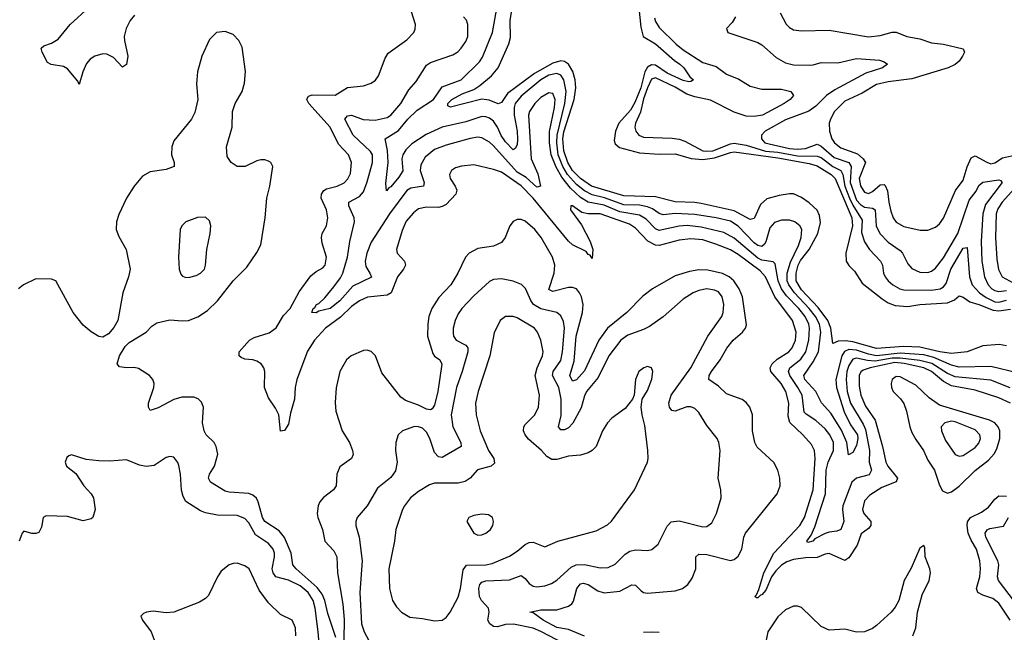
# Model space of a CAD drawing. Header units: inches. Extents: x 1954678 to 2060271, y 904822 to 1016299.
# Tile 269 of 403: x 2002308 to 2007298, y 985768 to 988875. Entities that reach past the tile are written whole.
import ezdxf

# ---------------------------------------------------------------- set-up
doc = ezdxf.new("R2010")
doc.units = ezdxf.units.IN
doc.header["$MEASUREMENT"] = 0
doc.layers.add('C0908', color=7, linetype='Continuous')

msp = doc.modelspace()

# ---------------------------------------------------------------- linework, layer by layer
at = {"layer": 'C0908', "color": 5}
for points, elevation in [([(2007310, 987220.4), (2007272.3, 987227.7), (2007190, 987221.6), (2007110.6, 987190), (2007030, 987182.1), (2006971.2, 987190), (2006870, 987213.5), (2006790, 987217.1), (2006650, 987206.7), (2006530, 987240.5), (2006493.7, 987246.3), (2006456.2, 987243.8), (2006430, 987233.2), (2006419.8, 987310), (2006403.8, 987350), (2006355.7, 987415.7), (2006270, 987505.1), (2006243.9, 987550), (2006243.3, 987590), (2006253.8, 987630), (2006265.9, 987654.1), (2006308.6, 987710), (2006353.6, 987790), (2006366.1, 987846.1), (2006362.2, 987882.2), (2006350, 987908.2), (2006310, 987946.3), (2006270, 987973.7), (2006230, 987991.1), (2006210, 987992.5), (2006156.6, 987983.4), (2006094.4, 987965.6), (2006062.4, 987937.6), (2006030, 987867.4), (2006010, 987862.2), (2005930, 987905.4), (2005762.6, 987942.6), (2005730, 987947.9), (2005630, 987951), (2005530, 987976.3), (2005370, 987982.1), (2005205.4, 988030), (2005150, 988069.5), (2005110.7, 988110), (2005086.6, 988150), (2005065.6, 988210), (2005060.4, 988270), (2005065.5, 988305.5), (2005117.6, 988470), (2005126.3, 988530), (2005123.2, 988570), (2005112.3, 988612.3), (2005090, 988649.9), (2005070, 988662.8), (2005050, 988665.7), (2005010, 988654.8), (2004917.2, 988602.8), (2004779.9, 988500.1), (2004750, 988455.3), (2004732.6, 988447.4), (2004687.5, 988467.5), (2004650, 988471.4), (2004491.5, 988431.5), (2004478, 988438), (2004477.3, 988450), (2004497.6, 988470), (2004550, 988498.7), (2004610, 988520.3), (2004639.6, 988540.4), (2004698.8, 988590), (2004733, 988630), (2004787.1, 988752.9), (2004795.6, 988784.4), (2004793.8, 988870), (2004812.4, 988990)], 420), ([(2005438.2, 989018.2), (2005456.7, 988836.7), (2005468, 988790), (2005530, 988751.8), (2005627.2, 988667.2), (2005653.3, 988650), (2005673.6, 988630), (2005705.3, 988585.3), (2005723.1, 988570), (2005710, 988560.8), (2005700, 988560), (2005670, 988565.9), (2005590, 988604.1), (2005530, 988643.7), (2005510, 988645.3), (2005490, 988634.7), (2005476.8, 988610), (2005456.4, 988530), (2005425.6, 988454.4), (2005404.2, 988415.8), (2005345.1, 988350), (2005327.8, 988310), (2005321.6, 988261.6), (2005325.8, 988245.8), (2005347.4, 988227.4), (2005450, 988200.2), (2005550, 988193.5), (2005630, 988194.8), (2005710.7, 988170.7), (2005770, 988165.2), (2005830, 988173.5), (2005910, 988202.1), (2005930, 988205.3), (2006150, 988173.7), (2006310, 988145), (2006350, 988133), (2006421.1, 988090), (2006440.5, 988070), (2006526.1, 987870), (2006529.8, 987830), (2006494.6, 987690), (2006497.4, 987650), (2006510, 987629), (2006539.4, 987599.4), (2006578.3, 987538.3), (2006679.1, 987459.1), (2006710, 987439.4), (2006745.7, 987425.7), (2006810, 987420.8), (2006870, 987430.9), (2007010, 987439.6), (2007045.7, 987454.3), (2007070, 987474.9), (2007090, 987467.3), (2007123.2, 987443.2), (2007170, 987430.7), (2007241.5, 987401.5), (2007270, 987398.7), (2007330, 987407.2)], 420), ([(2002890, 988897.4), (2002868.5, 988870), (2002847.8, 988830), (2002838.6, 988790), (2002838.9, 988770), (2002856.8, 988690), (2002850, 988647.3), (2002830, 988633.3), (2002783.8, 988683.8), (2002750, 988700.2), (2002730, 988701.2), (2002689.7, 988690.3), (2002664.8, 988675.2), (2002646.8, 988653.2), (2002628.4, 988610), (2002610, 988546.6), (2002602.3, 988562.3), (2002550, 988626.2), (2002530, 988636.8), (2002468, 988648), (2002450, 988657), (2002422.4, 988710), (2002417, 988730), (2002430, 988741.6), (2002470, 988755.5), (2002503.7, 988776.3), (2002563.5, 988850), (2002660.9, 988939.1)], 480), ([(2007370, 987082.9), (2007230, 987115.7), (2007070, 987112.6), (2007030, 987123.2), (2006941, 987161), (2006890, 987174.4), (2006770, 987183.1), (2006650, 987170.8), (2006610, 987178.5), (2006550, 987199.3), (2006510, 987202.5), (2006488.2, 987191.8), (2006474.2, 987170), (2006444.6, 987050), (2006448.7, 987008.7), (2006486.3, 986886.3), (2006519.5, 986819.5), (2006554.7, 986770), (2006556.6, 986750), (2006550, 986715.8), (2006530, 986679.8), (2006508.8, 986668.8), (2006499.7, 986730), (2006472.8, 986792.8), (2006418.7, 986878.7), (2006372.1, 986932.1), (2006342.7, 986990), (2006287.1, 987050), (2006282.4, 987070), (2006330, 987138.8), (2006356.4, 987190), (2006368.9, 987290), (2006361.8, 987330), (2006341.2, 987370), (2006310, 987410), (2006234.4, 987490), (2006206.3, 987530), (2006198.2, 987550), (2006198.1, 987590), (2006214.6, 987645.4), (2006256, 987730), (2006268.8, 987770), (2006272.6, 987810), (2006261.8, 987830), (2006236.9, 987850), (2006210, 987858.8), (2006170, 987858.4), (2006133.7, 987846.3), (2006110, 987818.5), (2006090, 987748.5), (2006083.7, 987736.3), (2006070, 987724.9), (2006050, 987728.9), (2006030, 987743), (2005950, 987828.3), (2005910, 987852.4), (2005838.3, 987870), (2005730, 987887.7), (2005630, 987892), (2005570, 987884.6), (2005550, 987892.1), (2005516.2, 987916.2), (2005490, 987926.5), (2005450, 987933.6), (2005370, 987936.2), (2005272, 987972), (2005210, 987986), (2005170, 988006.3), (2005130, 988039.8), (2005085, 988090), (2005060.5, 988130), (2005037.3, 988190), (2005030, 988250), (2005031.6, 988290), (2005071, 988450), (2005077.2, 988510), (2005065.3, 988570), (2005050, 988594), (2005030, 988602.6), (2004990, 988593.3), (2004948.8, 988570), (2004850, 988487.2), (2004819.9, 988450), (2004814.2, 988430), (2004813.7, 988390), (2004828.9, 988310), (2004831.7, 988268.3), (2004830, 988239.5), (2004819.1, 988220.9), (2004810, 988215.2), (2004770, 988256), (2004747.7, 988287.7), (2004730, 988330.5), (2004710, 988360.1), (2004690, 988375.1), (2004670, 988382.2), (2004650, 988383.4), (2004570, 988356.7), (2004450, 988329.5), (2004367.6, 988292.4), (2004295.3, 988244.7), (2004264.6, 988215.4), (2004250.1, 988190), (2004245.8, 988170), (2004250, 988108.4), (2004230, 988075.9), (2004190, 988027.3), (2004178.3, 988021.7), (2004167.3, 988007.3), (2004163.6, 988043.6), (2004176.2, 988150), (2004171.6, 988211.6), (2004159.8, 988270), (2004227.4, 988312.6), (2004275.8, 988370), (2004323.4, 988416.6), (2004404.7, 988470), (2004450, 988535.1), (2004545.8, 988570), (2004639.3, 988660.7), (2004654.5, 988685.5), (2004705.3, 988810), (2004733.3, 988970)], 440), ([(2007329.7, 986929.7), (2007270, 986957.8), (2007150, 986996.7), (2007030, 987018.2), (2006990, 987039.5), (2006930, 987091.4), (2006890, 987110), (2006791.7, 987131.7), (2006744.2, 987135.8), (2006618, 987110), (2006583.2, 987096.8), (2006571.5, 987088.5), (2006563.2, 987070), (2006563.5, 987016.5), (2006571.6, 986970), (2006595.2, 986915.2), (2006643.3, 986843.3), (2006681.3, 986710), (2006697.6, 986630), (2006707.9, 986610), (2006757.9, 986550), (2006750, 986531.2), (2006678.4, 986501.6), (2006616.5, 986463.5), (2006590, 986435.4), (2006579.1, 986390), (2006586.7, 986370), (2006621.3, 986330), (2006621.7, 986310), (2006610, 986294.2), (2006573.3, 986266.7), (2006552.3, 986210), (2006510, 986146), (2006490, 986132.7), (2006410, 986166.8), (2006390, 986164.1), (2006350, 986147.8), (2006290, 986146.4), (2006230, 986136.3), (2006195.4, 986124.6), (2006170, 986108.1), (2006140.8, 986079.2), (2006118.9, 986050), (2006090, 985981.1), (2006070, 985958.2), (2006063.2, 985956.8), (2006050, 985942.7), (2006042, 985942), (2006034.5, 985950), (2006042.9, 985957.1), (2006054.6, 985985.5), (2006080.3, 986070), (2006130, 986169.6), (2006261.6, 986310), (2006285.4, 986350), (2006329.2, 986490), (2006339.5, 986650), (2006336.2, 986690), (2006320.7, 986720.7), (2006277.9, 986770), (2006211.6, 986831.6), (2006203.7, 986863.7), (2006206.8, 986930), (2006191.1, 986990), (2006167.6, 987030), (2006115, 987090), (2006111.9, 987110), (2006122.1, 987130), (2006147.1, 987152.9), (2006206.7, 987190), (2006224, 987210), (2006239.7, 987250), (2006243.7, 987290), (2006225.3, 987350), (2006134.8, 987470), (2006088.4, 987570), (2006061.4, 987601.4), (2005950, 987684.4), (2005910, 987707.2), (2005837.1, 987737.1), (2005770, 987757.7), (2005710, 987763), (2005650, 987756.2), (2005550, 987730.3), (2005530, 987731.8), (2005492, 987752), (2005430, 987817.3), (2005398.6, 987838.6), (2005250, 987890.2), (2005190, 987890.3), (2005156.5, 987896.5), (2005110, 987931.2), (2005101, 987930), (2005099.7, 987910), (2005154.8, 987834.8), (2005198.9, 987750), (2005212.7, 987710), (2005210, 987664), (2005199.8, 987679.8), (2005190, 987683.5), (2005178.6, 987698.6), (2005110, 987733.3), (2005090, 987752.1), (2004910, 987969.6), (2004850, 988032.7), (2004750, 988101.3), (2004710, 988115.8), (2004610, 988138.3), (2004547.3, 988132.7), (2004516.8, 988123.2), (2004496.5, 988110), (2004487.3, 988090), (2004490.2, 988070), (2004515.9, 988030), (2004523.5, 988010), (2004518.8, 987990), (2004470, 987937.5), (2004450, 987926.8), (2004430, 987922.5), (2004370, 987924.3), (2004330, 987915.6), (2004304.2, 987895.8), (2004267.7, 987852.3), (2004246.5, 987806.5), (2004218.2, 987710), (2004222, 987690), (2004258.2, 987650), (2004263.2, 987630), (2004253.9, 987610), (2004222.7, 987570), (2004190.3, 987489.7), (2004170, 987477.8), (2004071.8, 987468.2), (2004030, 987449), (2003990, 987419.9), (2003933.4, 987366.6), (2003857.3, 987310), (2003801.9, 987250), (2003767.1, 987192.9), (2003712.1, 987050), (2003703.6, 987010), (2003701.8, 986950), (2003680, 986880), (2003670, 986822.9), (2003650, 986792), (2003630, 986788.7), (2003622.2, 986870), (2003605, 986905), (2003570, 986956.4), (2003548.8, 987010), (2003549.9, 987089.9), (2003546.3, 987110), (2003531.9, 987130), (2003510, 987143.2), (2003490, 987150.6), (2003450, 987152.9), (2003430, 987162.3), (2003421.1, 987170), (2003421, 987190), (2003472.6, 987250), (2003497.2, 987262.8), (2003573, 987287), (2003607.9, 987312.1), (2003646.1, 987373.9), (2003679, 987410), (2003725.5, 987494.5), (2003784.5, 987575.5), (2003810, 987598.4), (2003843.8, 987616.2), (2003855.8, 987630), (2003863.8, 987670), (2003840.9, 987740.9), (2003837.6, 987770), (2003842, 987790), (2003862.6, 987830), (2003870.6, 987870), (2003863, 987910), (2003836.4, 987970), (2003838.3, 987990), (2003850, 988007.8), (2003863.7, 988016.3), (2003917.3, 988030), (2003952.3, 988047.7), (2003972.1, 988067.9), (2003984.6, 988095.4), (2003989.9, 988150), (2003974.3, 988190), (2003923.2, 988243.2), (2003881.5, 988330), (2003774, 988450), (2003763.5, 988470), (2003765.1, 988474.9), (2003772.6, 988487.4), (2003790, 988493.2), (2003907.9, 988492.1), (2003970, 988530.2), (2004050, 988539.7), (2004090, 988552.9), (2004111.4, 988568.6), (2004126.4, 988590), (2004160.7, 988679.3), (2004175.5, 988704.5), (2004270, 988772), (2004306.3, 988810), (2004313.3, 988826.7), (2004313.5, 988850), (2004294.8, 988914.8)], 480), ([(2007327.7, 987007.7), (2007230, 987047.3), (2007050, 987064.1), (2007010, 987080.5), (2006930.7, 987130.7), (2006870, 987146.4), (2006770, 987158.6), (2006730, 987158), (2006643.6, 987143.6), (2006605.7, 987145.7), (2006550, 987158.6), (2006530, 987153.3), (2006510, 987121.3), (2006499.9, 987090), (2006496.7, 987050), (2006502.8, 986990), (2006519.4, 986930), (2006583.5, 986823.5), (2006595.6, 986795.6), (2006615.5, 986690), (2006613.8, 986630), (2006625.4, 986590), (2006613.3, 986566.7), (2006550, 986548.9), (2006525.3, 986530), (2006480.5, 986410), (2006478, 986390), (2006485.6, 986330), (2006470, 986289.8), (2006450, 986280.6), (2006410, 986276), (2006390, 986268.4), (2006338.6, 986241.4), (2006328, 986230), (2006303.3, 986223.3), (2006298, 986230), (2006319.4, 986260.6), (2006337.5, 986302.5), (2006393, 986470), (2006395.7, 986590), (2006406.5, 986630), (2006431.9, 986690), (2006433.3, 986730), (2006414.3, 986770), (2006390, 986800.2), (2006342.6, 986842.6), (2006293.6, 986873.6), (2006284.1, 986884.1), (2006273.4, 986970), (2006252.6, 987010), (2006211.8, 987070), (2006205.1, 987090), (2006210.9, 987110), (2006267.3, 987152.7), (2006292.6, 987190), (2006308.3, 987250), (2006311.1, 987310), (2006306.9, 987330), (2006288.7, 987370), (2006257.2, 987410), (2006195, 987475), (2006170, 987510), (2006152.9, 987550), (2006136.7, 987636.7), (2006127.4, 987647.4), (2006070, 987655.6), (2006050, 987665.3), (2005930, 987767), (2005876.3, 987796.3), (2005762.5, 987822.5), (2005690.8, 987830.8), (2005650, 987828.2), (2005550, 987806.5), (2005530, 987813.5), (2005482.9, 987862.9), (2005450, 987883), (2005350, 987901.2), (2005270, 987934.6), (2005190, 987949.9), (2005150, 987972.9), (2005100, 988020), (2005055.7, 988075.7), (2005026.6, 988126.6), (2005002.1, 988190), (2004992.7, 988250), (2004992.8, 988307.2), (2005019.2, 988430), (2005021.7, 988470), (2005010, 988499.8), (2004990, 988504.7), (2004950, 988479.9), (2004919.5, 988450), (2004891.3, 988410), (2004886.6, 988390), (2004899.9, 988170), (2004933.9, 988093.9), (2004948, 988030), (2004930, 988025.9), (2004874.7, 988074.7), (2004830, 988101.9), (2004710, 988235.8), (2004690, 988254.5), (2004650, 988275.7), (2004630, 988278.6), (2004592, 988272), (2004470, 988239), (2004410, 988216.5), (2004362.5, 988177.6), (2004341.3, 988138.7), (2004338.4, 988110), (2004357.6, 988050), (2004355.6, 988030), (2004290, 988020.9), (2004270, 988008.6), (2004182.4, 987890), (2004090, 987746.2), (2004067, 987690), (2004058.5, 987650), (2004062.7, 987622.7), (2004083.6, 987590), (2004091.2, 987568.8), (2003996.2, 987523.8), (2003930, 987448.6), (2003882.4, 987410), (2003824.1, 987395.9), (2003810, 987388), (2003789.2, 987390), (2003796, 987410), (2003804.6, 987415.4), (2003812.7, 987430), (2003824.5, 987435.5), (2003855.5, 987464.5), (2003900.6, 987519.4), (2003934.6, 987565.4), (2003946.5, 987590), (2003969.9, 987669.9), (2003981.8, 987750), (2004004.5, 987850), (2004003.1, 987870), (2003977.2, 987930), (2003975.8, 987950), (2004030, 987978.2), (2004050, 988002.6), (2004070, 988052.9), (2004096, 988150), (2004095.9, 988190), (2004087, 988207), (2003999.1, 988290), (2003955.5, 988370), (2003970, 988386.9), (2003990, 988390.1), (2004048.6, 988368.6), (2004110, 988365), (2004170, 988378.9), (2004190, 988391.5), (2004239.2, 988450), (2004280.4, 988519.7), (2004317.8, 988562.2), (2004370, 988644.1), (2004390, 988658.1), (2004503.5, 988696.5), (2004528.4, 988711.6), (2004546.3, 988730), (2004570, 988764.9), (2004579.1, 988790), (2004580.3, 988850), (2004572.2, 988872.2), (2004558, 988890)], 460), ([(2005936, 988890), (2005919.4, 988860.6), (2005890.8, 988830), (2005898, 988810), (2006050, 988759.7), (2006070, 988748.1), (2006142.5, 988682.5), (2006190, 988656.3), (2006230, 988646.4), (2006310, 988643.8), (2006330, 988645.4), (2006370, 988657.7), (2006455.3, 988655.3), (2006550, 988677.9), (2006666, 988670), (2006690, 988662), (2006706, 988650), (2006680.4, 988630), (2006596.7, 988603.3), (2006440, 988520), (2006397.9, 988490), (2006343.3, 988436.7), (2006308.3, 988411.7), (2006190, 988366.3), (2006087.1, 988310), (2006067.7, 988290), (2006067.6, 988270), (2006085.5, 988250), (2006210, 988221.1), (2006250, 988217.6), (2006290, 988222.2), (2006350, 988242.8), (2006370, 988234.3), (2006435.4, 988175.4), (2006510.6, 988150.6), (2006522.9, 988130), (2006516.9, 988050), (2006550, 987959.9), (2006570, 987936.9), (2006590, 987924.5), (2006630, 987919.6), (2006643.5, 987910), (2006648.6, 987830), (2006668, 987790), (2006710, 987747), (2006770, 987705), (2006782.3, 987690), (2006810, 987636.1), (2006830, 987613.7), (2006870, 987594.4), (2006910, 987593.2), (2006930, 987599.8), (2006950, 987614.3), (2006990, 987666.4), (2007062.5, 987790), (2007120.9, 987959.1), (2007155, 988005), (2007170, 988033.4), (2007190, 988051.4), (2007270, 988062.7), (2007279.6, 988059.7), (2007287.9, 988050), (2007202.4, 987937.6), (2007189.2, 987890.8), (2007181.3, 987750), (2007184.1, 987650), (2007198.1, 987570), (2007216.3, 987530), (2007234.5, 987510), (2007250, 987500.8), (2007270, 987497.1), (2007310, 987501.4)], 460), ([(2006162.2, 988910), (2006192.8, 988852.8), (2006210, 988834.9), (2006230, 988823.9), (2006270, 988817.8), (2006410, 988822.2), (2006610, 988788.8), (2006670, 988794), (2006730, 988811.6), (2006750, 988811.8), (2006803.8, 988790), (2006870, 988778.3), (2006930, 988757.6), (2006990, 988750.1), (2007090, 988727.3), (2007096.5, 988710), (2007086.9, 988690), (2007070, 988665.3), (2007050, 988647), (2007013.4, 988630), (2006830, 988575), (2006710, 988559.5), (2006650, 988545.4), (2006577.6, 988502.4), (2006490, 988461.9), (2006437.9, 988410), (2006417.5, 988370), (2006411.6, 988350), (2006412.2, 988310), (2006425.1, 988270), (2006437.9, 988250), (2006470, 988225), (2006553.8, 988193.8), (2006582.9, 988170), (2006594.3, 988150), (2006563.2, 988070), (2006570, 988032.4), (2006582.6, 988010), (2006590, 988000.7), (2006610, 987993.6), (2006630, 988003.8), (2006670, 988037.9), (2006690, 988039.3), (2006694.8, 988034.8), (2006707, 988007), (2006713, 987950), (2006723.6, 987903.6), (2006735.6, 987870), (2006750, 987848.7), (2006790, 987826.5), (2006871.8, 987808.2), (2006910, 987806.9), (2006950, 987822.8), (2006970, 987839.7), (2006990, 987869), (2007051.5, 988008.5), (2007090, 988060.2), (2007110.9, 988129.1), (2007130, 988174.2), (2007150, 988184.6), (2007210, 988151.8), (2007230, 988144.6), (2007250, 988148.4), (2007290, 988175.1), (2007350, 988188.2)], 480), ([(2005525, 988885), (2005530, 988866.3), (2005550, 988835.4), (2005634.8, 988750), (2005670, 988722.3), (2005770, 988657.6), (2005838.2, 988638.2), (2005890, 988599), (2005953.5, 988573.5), (2006010, 988537.4), (2006070, 988522.3), (2006170, 988522.2), (2006217.3, 988510), (2006230.5, 988490), (2006213.4, 988470), (2006182.4, 988450), (2006072.3, 988390), (2006030, 988383.2), (2005990, 988385.7), (2005930, 988405.2), (2005810, 988467), (2005730, 988483), (2005690, 988496.8), (2005630, 988533), (2005530, 988580.6), (2005510, 988574), (2005490, 988528.5), (2005470, 988473.3), (2005453.8, 988406.2), (2005428.8, 988350), (2005425.9, 988330), (2005430.1, 988310.1), (2005445.8, 988290), (2005470, 988278.8), (2005614.8, 988274.8), (2005650, 988269.6), (2005679.1, 988259.1), (2005770, 988210.5), (2005787.3, 988207.3), (2005821.2, 988210), (2005910, 988244.9), (2005930, 988247.9), (2005990, 988238), (2006088.1, 988208.1), (2006150, 988202.3), (2006250, 988184.3), (2006350, 988183.1), (2006370, 988175.2), (2006430, 988131.1), (2006470.4, 988110), (2006479.6, 988090), (2006490.8, 988030), (2006513.1, 987970), (2006530, 987933.5), (2006577.4, 987857.4), (2006575.4, 987795.4), (2006589, 987749), (2006615.3, 987710), (2006670.9, 987650), (2006681.5, 987630), (2006686.8, 987590), (2006695.4, 987570), (2006710.2, 987550), (2006734, 987530), (2006768.7, 987510), (2006790, 987505.5), (2006930, 987503.2), (2006972.7, 987510), (2006990, 987520.1), (2007003, 987537), (2007027, 987610), (2007090, 987716.3), (2007110, 987718.7), (2007121.8, 987570), (2007136, 987530), (2007172.1, 987490), (2007206.3, 987466.3), (2007250, 987444.5), (2007270, 987443), (2007310, 987453.1)], 440), ([(2003910, 985741.3), (2003870, 985864), (2003855.3, 985930), (2003841.3, 985961.3), (2003815.8, 985995.8), (2003709.4, 986090), (2003692.5, 986110), (2003683.5, 986170), (2003650, 986248), (2003622.7, 986282.7), (2003550, 986330.5), (2003539, 986350), (2003517.5, 986430), (2003508.1, 986448.1), (2003490, 986463.4), (2003470, 986471.6), (2003370, 986478.4), (2003350, 986483.9), (2003276, 986530), (2003270, 986538.7), (2003265.6, 986550), (2003269.9, 986570), (2003296.2, 986610), (2003311.8, 986671.8), (2003304.8, 986710), (2003294, 986730), (2003253.7, 986770), (2003243.1, 986790), (2003235.5, 986830), (2003240.3, 986910), (2003230, 986935.8), (2003212.3, 986952.3), (2003190, 986959.8), (2003130, 986960.7), (2003090, 986949.3), (2003010, 986906.6), (2002970, 986893.6), (2002961.4, 986910), (2002960.3, 986930), (2002988.4, 987010), (2002989.7, 987030), (2002982.4, 987050), (2002966.3, 987070), (2002910, 987105.7), (2002888.9, 987111.1), (2002849.7, 987109.7), (2002814.5, 987114.5), (2002802.9, 987130), (2002813.3, 987170), (2002843.3, 987216.7), (2002862.9, 987237.1), (2002949.7, 987290), (2002978.8, 987321.2), (2003002.5, 987337.5), (2003070, 987353.4), (2003132.8, 987347.2), (2003163.7, 987350), (2003211.5, 987368.5), (2003260.2, 987399.8), (2003310, 987448.9), (2003390, 987550.3), (2003459.7, 987620.3), (2003510, 987693.7), (2003530, 987733), (2003552.8, 987870), (2003561, 987970), (2003576.4, 988030), (2003591.3, 988130), (2003580.9, 988150), (2003570, 988157.6), (2003550, 988164.2), (2003530, 988164.7), (2003510, 988159.7), (2003450.2, 988129.8), (2003410, 988131), (2003380.5, 988150), (2003360.6, 988180.6), (2003356.8, 988230), (2003385.3, 988330), (2003387.6, 988410), (2003401.1, 988450), (2003435.4, 988510), (2003447, 988553), (2003452.4, 988612.4), (2003435.5, 988735.5), (2003419.3, 988770), (2003390, 988799.3), (2003350, 988815.1), (2003306, 988810), (2003270, 988774), (2003230.7, 988690), (2003208.7, 988610), (2003204.2, 988550), (2003210.4, 988470), (2003195.4, 988404.6), (2003178.4, 988370), (2003090, 988260.7), (2003078.5, 988230), (2003078, 988190), (2003091.8, 988150), (2003090.4, 988130), (2003050, 988115.8), (2002970, 988102.6), (2002930, 988080.7), (2002888.4, 988030), (2002850.4, 987970), (2002810, 987886.6), (2002798.6, 987850), (2002797.2, 987810), (2002810, 987774.9), (2002848.7, 987710), (2002868.9, 987610), (2002859.6, 987570), (2002831.7, 987490), (2002805.3, 987350), (2002785.7, 987314.3), (2002757.7, 987282.3), (2002730, 987265.1), (2002710, 987267.3), (2002670, 987291.5), (2002630, 987326), (2002578.7, 987390), (2002492, 987550), (2002470, 987559.3), (2002390, 987560.7), (2002327.3, 987530), (2002301.6, 987510)], 520), ([(2007350, 988018.2), (2007287.1, 987950), (2007265.1, 987914.9), (2007257.4, 987890), (2007253.4, 987770), (2007261, 987661), (2007268.3, 987608.3), (2007287.5, 987570), (2007361.4, 987530)], 480), ([(2005170, 985747.8), (2005090, 985781.3), (2005030, 985792.9), (2004961.7, 985830), (2004910, 985866), (2004893.2, 985870), (2004950, 985882.5), (2005030, 985882.5), (2005090, 985899.8), (2005107.3, 985912.7), (2005114.7, 985925.3), (2005131.1, 985990), (2005150, 986014), (2005163.4, 986016.6), (2005190, 986010.1), (2005238.3, 985978.3), (2005270, 985968.3), (2005350, 985975.7), (2005410, 986008.8), (2005430, 986007.7), (2005457.9, 985977.9), (2005470, 985970.1), (2005490, 985966.2), (2005630, 985977.5), (2005666.6, 985990), (2005694.2, 986010), (2005717.2, 986042.8), (2005734.5, 986090), (2005734.2, 986150), (2005750, 986164.9), (2005790, 986163), (2005910, 986131.5), (2005930, 986137.3), (2005950, 986153.4), (2005968, 986190), (2005978.3, 986250), (2005986.5, 986270), (2006147.8, 986470), (2006162.4, 986510), (2006161.1, 986550), (2006151.2, 986590), (2006130, 986629.7), (2006046.6, 986706.6), (2006033.3, 986730), (2006021.6, 986790), (2006021.6, 986870), (2006008.9, 986910), (2005990, 986932.7), (2005970, 986948), (2005890, 986976.8), (2005850, 987015.8), (2005800.9, 987050), (2005803, 987070), (2005814.2, 987090), (2005857.5, 987150), (2005891.7, 987208.3), (2005924.1, 987250), (2005972.1, 987290), (2005987, 987310), (2005992, 987328), (2005970.8, 987470), (2005955.1, 987510), (2005927.4, 987550), (2005904.7, 987570), (2005870, 987587.3), (2005796, 987604), (2005750, 987605.6), (2005702.7, 987597.3), (2005630, 987575), (2005514.9, 987510), (2005466.6, 987473.4), (2005385.7, 987390), (2005286.6, 987310), (2005244.2, 987250), (2005170, 987094.5), (2005130, 987048.4), (2005110, 987040.8), (2005097, 987070), (2005117.6, 987142.4), (2005128.6, 987270), (2005160.5, 987390), (2005163.7, 987430), (2005155.4, 987470), (2005146.1, 987490), (2005130, 987509.1), (2005110, 987516.7), (2005090, 987516.2), (2005010, 987496.5), (2004990, 987506), (2005017.8, 987590), (2005019.7, 987630), (2005009.4, 987670), (2004950.7, 987770), (2004919.7, 987810), (2004870, 987852.3), (2004850, 987860.7), (2004830, 987861.6), (2004808.6, 987851.4), (2004791.9, 987830), (2004769.5, 987770.5), (2004750, 987745), (2004710, 987726.5), (2004630, 987715), (2004585.8, 987690), (2004568.4, 987670), (2004529.3, 987590), (2004492.9, 987530), (2004433.3, 987466.7), (2004397, 987410), (2004382.6, 987370), (2004376, 987330), (2004375.3, 987270), (2004401.3, 987181.3), (2004410, 987168.1), (2004437.4, 987150), (2004447.6, 987127.6), (2004426.8, 986990), (2004410, 986920.5), (2004398.5, 986901.5), (2004390, 986895.6), (2004370, 986899.9), (2004330, 986920.2), (2004263.8, 986943.8), (2004239.9, 986959.9), (2004143.4, 987083.4), (2004110.8, 987170), (2004090, 987192.6), (2004070, 987198.5), (2004050, 987196.8), (2003988.8, 987170), (2003964.2, 987150), (2003930.2, 987090), (2003912.4, 987007.6), (2003906.7, 986933.3), (2003910.1, 986890), (2003942.6, 986790), (2003980.2, 986730), (2003995.5, 986690), (2003997.8, 986670), (2003990.2, 986649.8), (2003930, 986606.6), (2003915.2, 986570), (2003911.9, 986510), (2003898.2, 986490), (2003848.4, 986451.6), (2003830.2, 986430), (2003820.8, 986410), (2003815.1, 986370), (2003818.5, 986350), (2003842.5, 986290), (2003855, 986230), (2003901.2, 986181.2), (2003915, 986150), (2003918.9, 986070), (2003946, 985910), (2003952.5, 985832.5), (2003950.9, 985729.1)], 520), ([(2005069.5, 985709.5), (2004950, 985771.6), (2004910, 985788.4), (2004810.1, 985809.9), (2004770, 985806.9), (2004730, 985795.7), (2004710, 985797.3), (2004691, 985810), (2004681.6, 985830), (2004686.8, 985870), (2004683.7, 985890), (2004649, 985929), (2004638.6, 985950), (2004634.9, 985990), (2004639.8, 986010), (2004650, 986021.5), (2004670, 986029.4), (2004790, 986033.6), (2004850, 986056.3), (2004870, 986041.5), (2004890, 986014.9), (2004910, 986002.2), (2004930, 985998.2), (2004970, 986002.8), (2005004, 986016), (2005030, 986032.2), (2005102.4, 986097.6), (2005129.2, 986110.8), (2005170, 986112.2), (2005250, 986094.4), (2005290, 986095.9), (2005326.3, 986113.7), (2005376.2, 986163.8), (2005401.2, 986178.8), (2005430, 986185.3), (2005490, 986182), (2005512.1, 986187.9), (2005544.4, 986215.6), (2005590, 986306), (2005610, 986328.5), (2005650, 986333.7), (2005770, 986302.3), (2005790, 986305), (2005816, 986323.9), (2005839.8, 986370), (2005862.7, 986450), (2005861, 986490), (2005848.1, 986550), (2005859, 986690), (2005851.8, 986730), (2005842.4, 986750), (2005790, 986816.9), (2005750, 986882.6), (2005730, 986903.5), (2005710, 986911.4), (2005690, 986911.3), (2005630, 986889.8), (2005612.8, 986892.8), (2005601, 986910), (2005597.6, 986930), (2005609.4, 986970), (2005709.2, 987110), (2005795.7, 987270), (2005866.3, 987370), (2005874.1, 987390), (2005877.5, 987430), (2005868.7, 987468.7), (2005850, 987494), (2005830, 987503.7), (2005790, 987509.2), (2005750, 987501.8), (2005722.3, 987490), (2005670, 987458.2), (2005570, 987368), (2005500.5, 987319.5), (2005470, 987303.7), (2005390, 987274.9), (2005354.2, 987250), (2005294.5, 987170), (2005239.6, 987060.4), (2005181.3, 986990), (2005170, 986967.8), (2005153.4, 986906.6), (2005110.9, 986829.1), (2005090, 986804.5), (2005070, 986794.4), (2005050, 986794.3), (2005039.8, 986810), (2005052.1, 986867.9), (2005051.7, 986950), (2005040.5, 987010), (2005008.7, 987070), (2005012.4, 987090), (2005050, 987146.4), (2005059.6, 987190), (2005069.4, 987310), (2005063.7, 987343.7), (2005050, 987373.5), (2005030.5, 987390.5), (2004950, 987409), (2004912.6, 987430), (2004898, 987450), (2004871.8, 987511.8), (2004851.3, 987531.3), (2004809, 987549), (2004750, 987560.9), (2004710, 987557.2), (2004690, 987547.2), (2004610, 987474.2), (2004549.2, 987410.7), (2004530, 987382.6), (2004515.3, 987350), (2004505.9, 987310), (2004504.9, 987284.9), (2004507.1, 987270), (2004520.7, 987250), (2004570, 987224.1), (2004579.3, 987210), (2004580.1, 987190), (2004551.3, 987090), (2004521.9, 987010), (2004495.3, 986870), (2004502.9, 986810), (2004543.8, 986730), (2004544.9, 986710), (2004450, 986654.4), (2004430, 986658.6), (2004410, 986679.2), (2004387, 986750), (2004370, 986782.3), (2004350, 986803.1), (2004330, 986810.6), (2004310, 986811.4), (2004248.5, 986790), (2004227.2, 986770), (2004214.3, 986730), (2004213.6, 986690), (2004222, 986630), (2004213.1, 986586.9), (2004190, 986553.8), (2004120.9, 986499.1), (2004068.9, 986410), (2004018.9, 986350), (2004011.6, 986330), (2004011.5, 986310), (2004028.5, 986250), (2004044.4, 986130), (2004031.3, 985970), (2004041, 985810), (2004053.6, 985770), (2004110, 985667.9)], 540), ([(2003827.9, 985690), (2003821.6, 985770), (2003806.5, 985890), (2003794.9, 985930), (2003769.5, 985970), (2003730, 986003.1), (2003670, 986031.8), (2003605.6, 986050), (2003592.1, 986070), (2003588.5, 986090), (2003600.2, 986150), (2003600.2, 986170), (2003593.3, 986190), (2003570, 986217.9), (2003503, 986263), (2003470, 986323.9), (2003450, 986345.8), (2003410, 986359.8), (2003310, 986361.6), (2003250, 986374.2), (2003224.4, 986384.4), (2003150.7, 986430.7), (2003136.5, 986456.5), (2003129.1, 986489.1), (2003122.8, 986570), (2003114.2, 986614.2), (2003109.7, 986629.7), (2003090, 986656), (2003070, 986659.5), (2003050, 986654), (2002990, 986614.7), (2002949.6, 986609.6), (2002914.8, 986614.8), (2002850, 986642.7), (2002764.4, 986635.6), (2002710, 986637.4), (2002645.1, 986645.1), (2002571.6, 986668.4), (2002556.9, 986663.1), (2002546.4, 986653.6), (2002538, 986630), (2002544.7, 986610), (2002592.8, 986572.8), (2002633.4, 986510), (2002670.7, 986470), (2002682.8, 986450), (2002690.8, 986390), (2002678.8, 986350), (2002670, 986342.7), (2002630, 986332.7), (2002550, 986356), (2002442, 986358), (2002426.8, 986350), (2002418.8, 986301.2), (2002405.4, 986274.6), (2002390.8, 986269.2), (2002370, 986269.3), (2002330, 986281.2), (2002320.7, 986270), (2002304.9, 986230)], 540), ([(2007328.9, 985830), (2007270, 985915.3), (2007240.1, 985940.1), (2007190, 985956.4), (2007163.7, 985970), (2007156.7, 985990), (2007174.9, 986050), (2007178.2, 986090), (2007174.8, 986130), (2007157.3, 986190), (2007130, 986234.9), (2007115.4, 986270), (2007109.6, 986310), (2007111.5, 986328.5), (2007127.8, 986350), (2007182.1, 986377.9), (2007217.9, 986402.1), (2007250, 986442.3), (2007270, 986459.2), (2007310, 986458.9)], 480), ([(2007350, 985923.4), (2007268.4, 986030), (2007263.9, 986050), (2007270.6, 986110), (2007266.1, 986130), (2007205, 986250), (2007201.1, 986270), (2007212.1, 986287.9), (2007225.4, 986294.6), (2007294.4, 986305.6), (2007319.9, 986350)], 460), ([(2006834, 985750), (2006850.7, 985790), (2006857.7, 985870), (2006882, 985958), (2006918, 986030), (2006924.1, 986070), (2006920.8, 986090), (2006896.9, 986150), (2006895.5, 986195.5), (2006890, 986208), (2006870, 986194), (2006826.7, 986093.3), (2006790.3, 986030), (2006763.1, 985930), (2006744.5, 985895.5), (2006724.6, 985870), (2006650, 985803.1), (2006630, 985787.6), (2006590, 985770.9), (2006550, 985768.7), (2006490, 985783.5), (2006410, 985778.5), (2006370, 985797.2), (2006270, 985893), (2006250, 985900.6), (2006230, 985899.9), (2006190, 985882.4), (2006150, 985845.7), (2006099.8, 985770), (2006067.7, 985610)], 520), ([(2003707.3, 985750), (2003705.4, 985790), (2003689.7, 985829.7), (2003630, 985858.9), (2003570, 985917.7), (2003521.4, 985981.4), (2003471.1, 986090), (2003450, 986105.7), (2003410, 986118.9), (2003390, 986117.6), (2003370.3, 986109.7), (2003330, 986078), (2003310.2, 986049.7), (2003265.5, 985954.5), (2003250, 985939.5), (2003219, 985921), (2003090.2, 985869.8), (2003050, 985867.2), (2002985.1, 985874.9), (2002950.4, 985869.6), (2002936.3, 985863.7), (2002922.8, 985850), (2002930.6, 985830), (2002975.3, 985770), (2002990.3, 985730)], 560), ([(2005550, 985766.4), (2005510, 985768.6), (2005470, 985766.1)], 520)]:
    msp.add_lwpolyline(points, dxfattribs=dict(at, elevation=elevation))
for points, elevation in [([(2003250, 987873.6), (2003210, 987871.5), (2003150.8, 987850), (2003130.4, 987830), (2003122, 987810), (2003113.1, 987670), (2003117, 987610), (2003124.8, 987584.8), (2003133.8, 987573.8), (2003150, 987566.7), (2003170, 987568.7), (2003202.2, 987577.8), (2003224.5, 987590), (2003244.2, 987610), (2003250.8, 987629.2), (2003256.4, 987710), (2003273.7, 987790), (2003276.4, 987830), (2003270, 987855.1)], 540), ([(2004810, 987369.8), (2004771.1, 987368.9), (2004742.6, 987350), (2004712.8, 987287.2), (2004690.8, 987170), (2004631.3, 986990), (2004618.3, 986930), (2004621.1, 986870), (2004642.3, 986790), (2004685, 986690), (2004711.4, 986650), (2004714.5, 986625.5), (2004698.4, 986610), (2004627.7, 986592.3), (2004590.5, 986549.5), (2004566.5, 986533.5), (2004530, 986524.6), (2004410, 986524.6), (2004384.7, 986515.3), (2004330, 986482.8), (2004289.6, 986450.4), (2004258.8, 986410), (2004247.8, 986390), (2004214.7, 986290), (2004208.5, 986230), (2004179.8, 986090), (2004182.9, 985990), (2004197.4, 985930), (2004217.6, 985897.6), (2004243.1, 985870), (2004285.3, 985845.3), (2004350, 985838.6), (2004410, 985825.5), (2004450, 985828.7), (2004470, 985843), (2004490, 985870.4), (2004530, 985946.7), (2004542, 985990), (2004555.4, 986084.6), (2004571.9, 986108.1), (2004669.9, 986110.1), (2004702.6, 986117.4), (2004790, 986153.2), (2004830, 986179.4), (2004870, 986213.2), (2004890, 986223.2), (2004910, 986225.1), (2004970, 986202), (2005035.1, 986230), (2005230, 986282), (2005287, 986313), (2005307.7, 986332.3), (2005423.8, 986490), (2005489.8, 986630), (2005494, 986650), (2005491.9, 986690), (2005476.6, 986816.6), (2005462.3, 986870), (2005457.7, 986910), (2005462.9, 986950), (2005490, 986994), (2005511.5, 987051.5), (2005516.9, 987090), (2005509.5, 987109.5), (2005490, 987115.6), (2005471.3, 987110), (2005446.4, 987090), (2005428.5, 987050), (2005423, 986970), (2005414, 986950), (2005376.7, 986903.3), (2005310, 986854.3), (2005287.4, 986830), (2005261.3, 986790), (2005229.4, 986710.6), (2005210.3, 986690), (2005190, 986678.8), (2005150, 986667), (2005090, 986661.8), (2005030, 986645), (2005004.7, 986644.7), (2004979.6, 986659.6), (2004952.4, 986690), (2004887.6, 986747.6), (2004869.3, 986769.3), (2004862.3, 986790), (2004863.7, 986810), (2004870, 986821.1), (2004919.2, 986870), (2004936.8, 986910), (2004942.4, 986970), (2004921.4, 987070), (2004930.3, 987109.7), (2004957.3, 987170), (2004961, 987190), (2004949.9, 987250), (2004932.9, 987290), (2004917.4, 987310), (2004830, 987363.2)], 560), ([(2006750, 987065.6), (2006730.6, 987049.4), (2006725.4, 987030), (2006727, 987010), (2006735, 986990), (2006772.6, 986952.6), (2006789.1, 986929.1), (2006802.2, 986890), (2006818.9, 986810), (2006830, 986781.8), (2006850, 986745), (2006888.7, 986690), (2006910, 986640.8), (2006944.5, 986590), (2006970, 986514.9), (2006985.5, 986485.5), (2007010, 986473.8), (2007030, 986480.7), (2007070, 986509.4), (2007150, 986587.9), (2007219, 986641), (2007247.4, 986672.6), (2007261, 986699), (2007275.4, 986750), (2007275.4, 986790), (2007268, 986810), (2007250.4, 986830.4), (2007223.9, 986843.9), (2006970, 986920.5), (2006916.8, 986956.8), (2006850, 987022), (2006770, 987063.2)], 520), ([(2007030, 986838.5), (2006996.5, 986830), (2006979.2, 986810), (2006979.3, 986790), (2007000.9, 986740.9), (2007050, 986669.2), (2007070, 986662), (2007090, 986664.8), (2007150, 986704.8), (2007170, 986727.1), (2007178.4, 986750), (2007175, 986770), (2007150, 986794.8), (2007050, 986835.2)], 540), ([(2004650, 986367), (2004610, 986360.7), (2004584.7, 986350), (2004574.8, 986330), (2004610, 986270.7), (2004630, 986260.4), (2004650, 986262.4), (2004670, 986270.6), (2004695.1, 986290), (2004706, 986310), (2004709.1, 986329.1), (2004704, 986350), (2004683.7, 986363.7)], 580)]:
    msp.add_lwpolyline(points, close=True, dxfattribs=dict(at, elevation=elevation))

doc.saveas('drawing.dxf')
